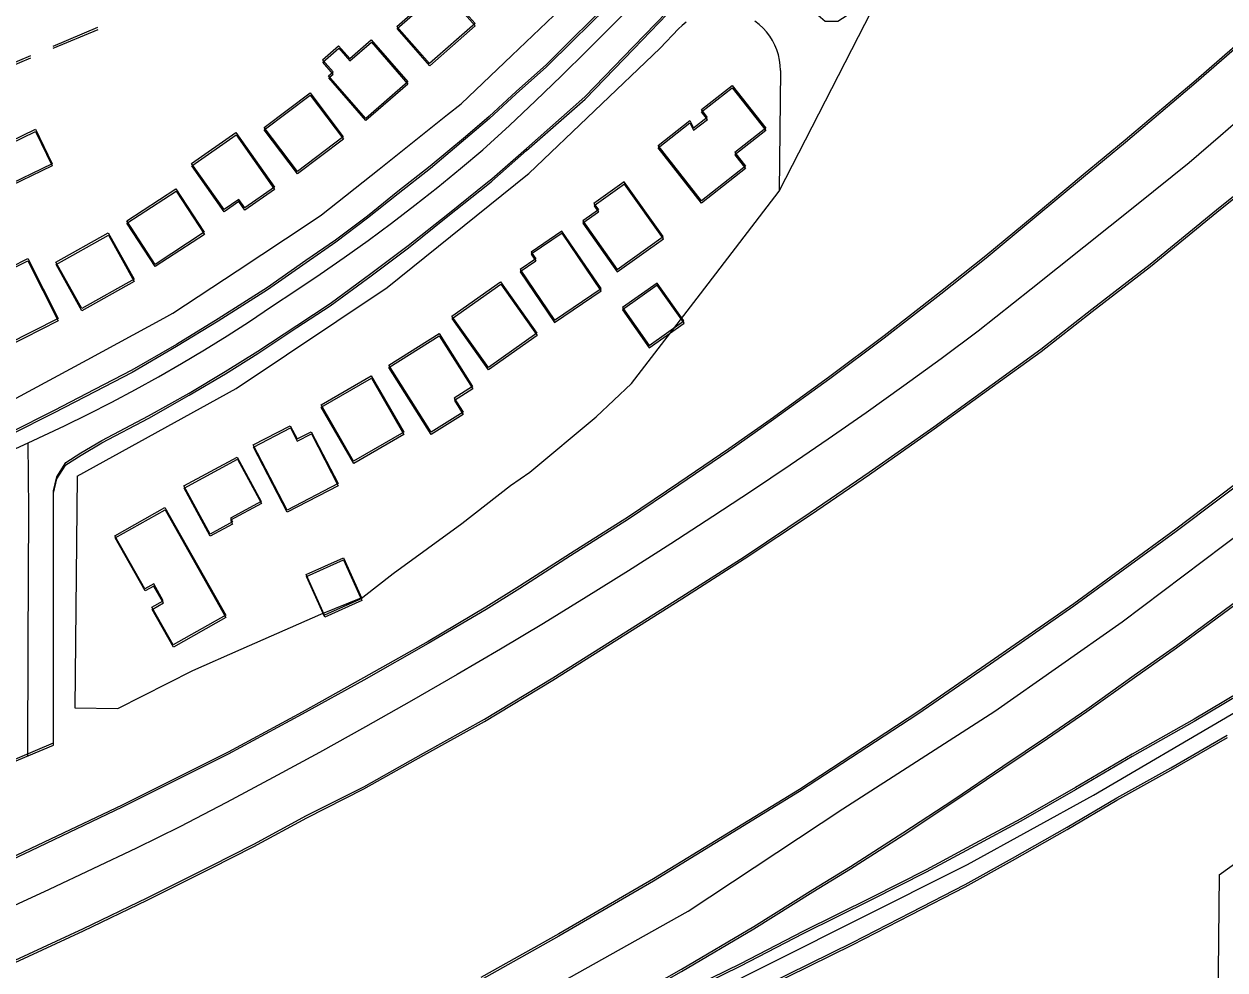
# Model space of a CAD drawing. Extents: x -25029 to 2274964, y -81170 to 687028.
# Drawn here: x 7512 to 8130, y -66081 to -65594 of the extents above; entities that cross this region are included whole.
import ezdxf

# ---------------------------------------------------------------- set-up
doc = ezdxf.new("R2010")
doc.units = 0
for name, color, linetype in [('81911BEA - RW_X_Fee_RW', 7, 'Continuous'), ('BLDG', 7, 'Continuous'), ('GE_X_CL_2000', 7, 'Continuous'), ('INTERSTATE', 7, 'Continuous'), ('RECREATION', 7, 'Continuous'), ('ROAD', 7, 'Continuous')]:
    doc.layers.add(name, color=color, linetype=linetype)

msp = doc.modelspace()

# ---------------------------------------------------------------- linework, layer by layer
at = {"layer": '81911BEA - RW_X_Fee_RW'}
for p, q in [((7900.58, -65680.3), (7951.56, -65580.62)), ((7848.71, -65596.72), (7839.31, -65606.54)), ((7901.2, -65618.11), (7900.58, -65680.3)), ((7860.05, -65733.08), (7900.58, -65680.3)), ((7824.58, -65779.27), (7860.05, -65733.08)), ((7806.44, -65796.48), (7824.58, -65779.27)), ((7772.25, -65824.94), (7806.44, -65796.48)), ((7762.23, -65831.81), (7772.25, -65824.94)), ((7539.08, -65827.11), (7537.89, -65946.41)), ((7737.17, -65851.47), (7762.23, -65831.81)), ((7701.92, -65877.11), (7737.17, -65851.47)), ((7686.17, -65889.39), (7701.92, -65877.11)), ((7664.62, -65898.16), (7686.17, -65889.39)), ((7623.65, -65916.23), (7664.62, -65898.16)), ((7598.76, -65927.15), (7623.65, -65916.23)), ((7560.11, -65946.64), (7598.76, -65927.15)), ((7537.89, -65946.41), (7560.11, -65946.64))]:
    msp.add_line(p, q, dxfattribs=at)
for points in [[(7507.73, -65786.8), (7544.27, -65767.04), (7583.83, -65745.65), (7588.47, -65743.14), (7621.6, -65721.23), (7659.12, -65696.42), (7665.03, -65692.51), (7694.65, -65668.89), (7729.81, -65640.85), (7736.8, -65635.28), (7762.89, -65610.4), (7795.43, -65579.36), (7799.05, -65575.9), (7803.21, -65571.94)], [(7852.76, -65593.17), (7850.66, -65594.86), (7848.71, -65596.72)], [(7901.2, -65618.11), (7901.11, -65615.41), (7900.78, -65612.74), (7900.21, -65610.11), (7899.42, -65607.53), (7898.4, -65605.04), (7897.16, -65602.64), (7895.72, -65600.37), (7894.08, -65598.23), (7892.26, -65596.24), (7890.27, -65594.42), (7888.13, -65592.78)], [(7539.08, -65827.11), (7621, -65781.9), (7698.73, -65729.81), (7771.07, -65671.7), (7771.68, -65671.21), (7839.31, -65606.54)], [(8127.04, -66032.4), (8195.58, -65983.08), (8264.12, -65933.76)], [(8127.04, -66032.4), (8126.54, -66082.39), (8126.04, -66132.39)]]:
    msp.add_lwpolyline(points, dxfattribs=at)
at = {"layer": 'BLDG'}
for points in [[(7743.99, -65593.96), (7720.61, -65614.54), (7703.76, -65595.39), (7727.15, -65574.81)], [(7744.09, -65595.12), (7720.7, -65615.7), (7703.86, -65596.55), (7727.25, -65575.97)], [(7687.72, -65642.79), (7668.6, -65620.8), (7670.89, -65618.81), (7665.5, -65612.61), (7673.77, -65605.41), (7679.52, -65612), (7690.57, -65602.38), (7709.36, -65623.96)], [(7687.81, -65643.94), (7668.69, -65621.95), (7670.98, -65619.96), (7665.59, -65613.76), (7673.87, -65606.56), (7679.61, -65613.15), (7690.67, -65603.53), (7709.45, -65625.12)], [(7854.58, -65643.94), (7856.47, -65647.69), (7863.59, -65642.09), (7860.58, -65638.26), (7876.34, -65625.86), (7893.65, -65647.87), (7877.71, -65660.4), (7883.18, -65667.35), (7860.54, -65685.17), (7838.22, -65656.81)], [(7854.67, -65645.11), (7856.56, -65648.87), (7863.68, -65643.27), (7860.67, -65639.44), (7876.43, -65627.04), (7893.74, -65649.05), (7877.8, -65661.58), (7883.27, -65668.53), (7860.63, -65686.35), (7838.31, -65657.98)], [(7676.17, -65652.25), (7652.52, -65670.15), (7635.4, -65647.52), (7659.05, -65629.62)], [(7676.26, -65653.4), (7652.61, -65671.3), (7635.49, -65648.67), (7659.14, -65630.77)], [(7491.37, -65661.06), (7517.65, -65648.31), (7526.27, -65666.09), (7500, -65678.84)], [(7491.46, -65662.19), (7517.74, -65649.44), (7526.36, -65667.22), (7500.09, -65679.97)], [(7625.42, -65688.92), (7622.31, -65684.49), (7614.78, -65689.78), (7598.1, -65666.06), (7620.93, -65650.01), (7640.72, -65678.16)], [(7625.51, -65690.07), (7622.4, -65685.64), (7614.87, -65690.93), (7598.19, -65667.2), (7621.02, -65651.16), (7640.81, -65679.31)], [(7805.17, -65686.56), (7807.5, -65689.83), (7799.42, -65695.57), (7817.18, -65720.56), (7840.94, -65703.68), (7820.85, -65675.42)], [(7805.26, -65687.73), (7807.59, -65691), (7799.5, -65696.74), (7817.26, -65721.73), (7841.02, -65704.85), (7820.94, -65676.59)], [(7564.71, -65695.61), (7590.02, -65679.08), (7604.62, -65701.43), (7579.3, -65717.96)], [(7564.79, -65696.75), (7590.11, -65680.22), (7604.7, -65702.57), (7579.38, -65719.1)], [(7772.87, -65711.61), (7775.3, -65715.16), (7767.22, -65720.66), (7784.91, -65746.65), (7808.88, -65730.35), (7788.77, -65700.79)], [(7555.18, -65701.76), (7568.49, -65725.64), (7541.53, -65740.68), (7528.22, -65716.8)], [(7555.26, -65702.9), (7568.57, -65726.78), (7541.61, -65741.82), (7528.3, -65717.94)], [(7772.95, -65712.77), (7775.38, -65716.33), (7767.3, -65721.82), (7784.99, -65747.82), (7808.96, -65731.52), (7788.85, -65701.96)], [(7513.68, -65714.98), (7529.33, -65745.92), (7503, -65759.25), (7487.34, -65728.3)], [(7513.76, -65716.11), (7529.41, -65747.06), (7503.08, -65760.38), (7487.42, -65729.43)], [(7757.13, -65726.94), (7775.88, -65753.35), (7750.87, -65771.12), (7732.11, -65744.69)], [(7757.21, -65728.1), (7775.96, -65754.52), (7750.95, -65772.28), (7732.19, -65745.85)], [(7819.84, -65740.23), (7833.64, -65759.77), (7851.54, -65747.11), (7837.74, -65727.58)], [(7819.92, -65741.4), (7833.72, -65760.94), (7851.62, -65748.28), (7837.82, -65728.75)], [(7742.78, -65780.87), (7733.33, -65786.83), (7737.88, -65794.04), (7721.4, -65804.44), (7699.58, -65769.89), (7725.5, -65753.52)], [(7742.85, -65782.03), (7733.4, -65787.99), (7737.95, -65795.2), (7721.47, -65805.6), (7699.66, -65771.05), (7725.58, -65754.68)], [(7707.35, -65804.41), (7681.49, -65819.33), (7664.73, -65790.27), (7690.58, -65775.36)], [(7707.42, -65805.57), (7681.56, -65820.48), (7664.8, -65791.42), (7690.66, -65776.51)], [(7648.89, -65801.05), (7652.44, -65807.88), (7659.67, -65804.13), (7673.53, -65830.83), (7647.25, -65844.47), (7629.84, -65810.93)], [(7648.96, -65802.2), (7652.51, -65809.03), (7659.74, -65805.28), (7673.6, -65831.98), (7647.32, -65845.62), (7629.91, -65812.08)], [(7633.93, -65840.04), (7618.05, -65848.61), (7619.13, -65850.62), (7607.58, -65856.87), (7594.16, -65832), (7621.59, -65817.19)], [(7634, -65841.19), (7618.12, -65849.76), (7619.2, -65851.77), (7607.65, -65858.01), (7594.23, -65833.14), (7621.66, -65818.34)], [(7584.32, -65843.22), (7615.66, -65898.71), (7588.64, -65913.98), (7577.65, -65894.52), (7583.5, -65891.22), (7578.56, -65882.48), (7574.04, -65885.02), (7558.63, -65857.73)], [(7584.39, -65844.36), (7615.72, -65899.86), (7588.7, -65915.12), (7577.71, -65895.66), (7583.56, -65892.36), (7578.62, -65883.62), (7574.1, -65886.16), (7558.69, -65858.87)], [(7676.27, -65869.02), (7685.7, -65889.97), (7666.55, -65898.59), (7657.12, -65877.64)], [(7676.33, -65870.17), (7685.76, -65891.12), (7666.61, -65899.74), (7657.18, -65878.79)]]:
    msp.add_lwpolyline(points, close=True, dxfattribs=at)
at = {"layer": 'GE_X_CL_2000'}
for points in [[(7569.87, -66209.46), (7667.77, -66185.96), (7702.77, -66171.9), (7732.19, -66157.8), (7797.98, -66126.28), (7862.11, -66094.97), (7939.78, -66056.04), (7997.49, -66027.11), (8062.45, -65991.27), (8133.22, -65949.8), (8218.68, -65898.96), (8305.41, -65845.77), (8402.13, -65784.04), (8505.92, -65715), (8615.66, -65642.4), (8704.07, -65583.26), (8773.9, -65535.4), (8851.93, -65480.93), (8952.68, -65410.78), (8954.26, -65409.66)], [(7513.89, -65809.87), (7532.58, -65801.12), (7544.87, -65795.1), (7557.06, -65788.88), (7569.13, -65782.45), (7581.11, -65775.82), (7592.96, -65768.99), (7604.7, -65761.96), (7616.31, -65754.73), (7627.8, -65747.31), (7639.16, -65739.7), (7651.78, -65731.47), (7664.29, -65723.06), (7676.66, -65714.44), (7688.91, -65705.65), (7701.01, -65696.67), (7712.99, -65687.51), (7724.83, -65678.17), (7736.54, -65668.65), (7748.1, -65658.95), (7761.7, -65646.39), (7775.17, -65633.69), (7788.51, -65620.84), (7801.73, -65607.87), (7814.83, -65594.76), (7827.79, -65581.52)], [(8139.67, -65641.47), (8127.76, -65651.67), (8111.75, -65665.73), (8084.59, -65687.4), (8057.42, -65709.06), (8030.24, -65730.71), (8003.07, -65752.34), (7983.95, -65766.54), (7964.7, -65780.55), (7945.32, -65794.38), (7925.8, -65808.01), (7906.16, -65821.45), (7886.37, -65834.71), (7866.47, -65847.77), (7844.84, -65861.84), (7823.08, -65875.72), (7801.19, -65889.4), (7779.18, -65902.88), (7757.05, -65916.15), (7734.79, -65929.23), (7711.3, -65942.82), (7687.68, -65956.2), (7663.94, -65969.37), (7640.08, -65982.33), (7616.12, -65995.08), (7592.04, -66007.61), (7569.71, -66018.58), (7547.28, -66029.36), (7524.76, -66039.95), (7502.15, -66050.35)], [(6939.43, -65949.01), (6967.98, -65944.07), (7063.63, -65928.21), (7180.76, -65908.43), (7259.48, -65895.66), (7342.11, -65876.49), (7369.64, -65867.96), (7386.71, -65862.05), (7403.7, -65855.93), (7420.61, -65849.58), (7437.44, -65843.01), (7454.17, -65836.22), (7470.82, -65829.23), (7487.37, -65822.01), (7513.89, -65809.87)], [(7513.83, -65970.91), (7513.87, -65914.11), (7514.31, -65844.17), (7513.89, -65809.87)], [(7569.87, -66209.46), (7652.95, -66159.09), (7703.62, -66132.96), (7774.99, -66095.26), (7853.77, -66051.17), (7933.38, -65998.42), (8011.54, -65948.15), (8077.13, -65902), (8140.04, -65854.6)]]:
    msp.add_lwpolyline(points, dxfattribs=at)
at = {"layer": 'INTERSTATE'}
for points in [[(9120.14, -65088.27), (9059.26, -65134.53), (8987.96, -65188.42), (8916.8, -65242.38), (8834.08, -65305.26), (8748.73, -65368.57), (8666.45, -65430.71), (8605.45, -65476.82), (8542.47, -65524.64), (8464.33, -65583.53), (8401.79, -65631.24), (8346.06, -65672.89), (8299.71, -65708.56), (8253.31, -65743.42), (8196.96, -65785.48), (8150.5, -65819.91), (8104.85, -65854.41), (8052.21, -65892.84), (8009.29, -65922.69), (7971.97, -65948.5), (7911, -65988.34), (7835.87, -66034.42), (7787.08, -66062.8), (7747.04, -66085.26)], [(9120.3, -65089.6), (9059.41, -65135.85), (8988.11, -65189.73), (8916.94, -65243.68), (8834.21, -65306.55), (8748.85, -65369.85), (8666.57, -65431.98), (8605.56, -65478.09), (8542.58, -65525.9), (8464.43, -65584.78), (8401.88, -65632.48), (8346.15, -65674.12), (8299.79, -65709.79), (8253.39, -65744.64), (8197.03, -65786.7), (8150.57, -65821.12), (8104.92, -65855.62), (8052.27, -65894.04), (8009.35, -65923.88), (7972.02, -65949.69), (7911.05, -65989.52), (7835.91, -66035.59), (7787.12, -66063.97), (7747.08, -66086.42)], [(8160.78, -65583.36), (8115.2, -65623.15), (8078.73, -65653.97), (8057.17, -65671.91), (8031.85, -65692.92), (8006.99, -65713.52), (7983.67, -65732.16), (7954.57, -65754.82), (7926.59, -65775.65), (7897.66, -65796.76), (7874.59, -65812.97), (7848.92, -65830.5), (7822.95, -65847.95), (7793.15, -65866.92), (7766.95, -65883.68), (7749.62, -65894.54)], [(8160.88, -65584.57), (8115.29, -65624.36), (8078.82, -65655.17), (8057.26, -65673.11), (8031.94, -65694.12), (8007.07, -65714.71), (7983.75, -65733.35), (7954.65, -65756.01), (7926.66, -65776.83), (7897.73, -65797.94), (7874.66, -65814.15), (7848.99, -65831.67), (7823.02, -65849.12), (7793.21, -65868.09), (7767.01, -65884.84), (7749.68, -65895.7)], [(7748.84, -65952.18), (7783.97, -65930.93), (7817, -65910.11), (7850.48, -65889), (7882.51, -65868.52), (7916.57, -65845.8), (7946.99, -65824.97), (7980.27, -65801.55), (8010.22, -65779.78), (8035.33, -65761.62), (8061.63, -65741), (8091.61, -65717.8), (8125.81, -65689.91), (8155.18, -65666.26)], [(7748.89, -65953.34), (7784.03, -65932.1), (7817.06, -65911.28), (7850.54, -65890.17), (7882.57, -65869.7), (7916.64, -65846.98), (7947.06, -65826.16), (7980.34, -65802.74), (8010.29, -65780.97), (8035.41, -65762.82), (8061.71, -65742.2), (8091.69, -65719), (8125.9, -65691.12), (8155.27, -65667.47)], [(7746.31, -66139.45), (7800.96, -66109.03), (7850.23, -66080.98), (7887.47, -66058.95), (7917.84, -66039.94), (7937.25, -66028.04), (7964.33, -66010.68), (7990.43, -65993.49), (8015.7, -65976.46), (8038.7, -65960.91), (8058.98, -65946.99), (8083.39, -65929.5), (8105.07, -65914.3), (8139.02, -65889.21)], [(7746.34, -66140.61), (7800.99, -66110.2), (7850.27, -66082.15), (7887.51, -66060.13), (7917.88, -66041.12), (7937.29, -66029.23), (7964.38, -66011.87), (7990.48, -65994.68), (8015.75, -65977.65), (8038.75, -65962.11), (8059.03, -65948.19), (8083.45, -65930.7), (8105.13, -65915.51), (8139.08, -65890.42)], [(7749.62, -65894.54), (7719.86, -65912.15), (7686.61, -65930.9), (7654.99, -65948.54), (7616.82, -65969.12), (7562.25, -65996.45), (7515.29, -66018.84), (7475.07, -66037.79)], [(7749.68, -65895.7), (7719.92, -65913.31), (7686.67, -65932.05), (7655.04, -65949.69), (7616.87, -65970.27), (7562.3, -65997.59), (7515.34, -66019.97), (7475.11, -66038.92)], [(8153.63, -65928.75), (8114.25, -65952.14), (8082.28, -65970.31), (8053.15, -65987.37), (8024.97, -66003.45), (8001.36, -66016.3), (7976.18, -66029.79), (7948.05, -66044.13), (7912.8, -66061.6), (7880.68, -66078.2), (7843.17, -66096.61), (7807.43, -66114.3), (7768.72, -66132.93), (7746.24, -66144.68)], [(8153.69, -65929.96), (8114.3, -65953.35), (8082.33, -65971.51), (8053.2, -65988.57), (8025.02, -66004.65), (8001.41, -66017.49), (7976.22, -66030.98), (7948.09, -66045.32), (7912.84, -66062.78), (7880.72, -66079.38), (7843.21, -66097.78), (7807.46, -66115.47), (7768.75, -66134.09), (7746.27, -66145.84)], [(7507.18, -66076.38), (7542.45, -66060.09), (7575.18, -66044.25), (7608.17, -66027.73), (7630.13, -66016.55), (7657.31, -66001.9), (7686.78, -65987), (7717.52, -65969.64), (7748.84, -65952.18)], [(7507.22, -66077.51), (7542.49, -66061.23), (7575.22, -66045.39), (7608.21, -66028.87), (7630.18, -66017.7), (7657.36, -66003.05), (7686.83, -65988.15), (7717.57, -65970.8), (7748.89, -65953.34)], [(7746, -66162.02), (7779.11, -66145.51), (7823.99, -66123.94), (7867.93, -66102.22), (7905.26, -66083.5), (7938.37, -66067.16), (7968.39, -66051.81), (7996.28, -66037.4), (8020.72, -66023.82), (8048.89, -66007.86), (8074.43, -65992.65), (8102.15, -65977.23), (8131.28, -65960.48)], [(7746.03, -66163.18), (7779.14, -66146.68), (7824.02, -66125.11), (7867.97, -66103.4), (7905.3, -66084.68), (7938.41, -66068.35), (7968.43, -66053), (7996.32, -66038.59), (8020.76, -66025.02), (8048.94, -66009.06), (8074.48, -65993.85), (8102.2, -65978.44), (8131.33, -65961.69)]]:
    msp.add_lwpolyline(points, dxfattribs=at)
at = {"layer": 'RECREATION'}
for p, q in [((7549.63, -65596.01), (7526.59, -65605.72)), ((7549.73, -65597.15), (7526.69, -65606.85)), ((7515.07, -65610.57), (7492.04, -65620.27)), ((7515.17, -65611.7), (7492.13, -65621.4))]:
    msp.add_line(p, q, dxfattribs=at)
at = {"layer": 'ROAD'}
for points in [[(7752.59, -65673.89), (7770.47, -65658.23), (7800.54, -65631.73), (7825.6, -65605.79), (7842.8, -65587.99), (7855.16, -65574.48), (7866.4, -65561.19), (7874.27, -65555.17), (7883.8, -65552.8), (7893.44, -65553.05), (7903.07, -65556.16), (7908.3, -65560.96), (7913.12, -65567.38), (7915.71, -65575.54), (7916.86, -65581.6), (7919.42, -65588.52), (7924.23, -65592.75), (7930.77, -65592.73), (7937.98, -65588.05), (7940.5, -65582.01), (7940.98, -65534.28), (7943.03, -65373.84), (7942.59, -65318)], [(7811.17, -65584.96), (7794.4, -65601.51), (7780.75, -65615.05), (7765.12, -65628.98), (7751.3, -65641.75), (7739.05, -65652.21), (7720.98, -65667.41), (7704.3, -65680.49), (7688.58, -65693.09), (7672.24, -65705.41), (7656.95, -65715.99), (7637.07, -65729.93), (7611.69, -65746.02), (7590.25, -65759.17), (7567.35, -65772.47), (7548.15, -65782.44), (7527.28, -65793.26), (7504.81, -65804.61)], [(7811.27, -65586.13), (7794.5, -65602.68), (7780.84, -65616.22), (7765.21, -65630.14), (7751.39, -65642.91), (7739.14, -65653.37), (7721.07, -65668.57), (7704.39, -65681.65), (7688.67, -65694.24), (7672.32, -65706.56), (7657.03, -65717.14), (7637.15, -65731.08), (7611.77, -65747.17), (7590.33, -65760.31), (7567.43, -65773.61), (7548.22, -65783.58), (7527.35, -65794.39), (7504.88, -65805.74)], [(7752.68, -65675.05), (7770.56, -65659.39), (7800.63, -65632.9), (7825.7, -65606.96), (7842.9, -65589.16)], [(7501.57, -65975.14), (7526.94, -65964.44), (7526.93, -65857.33), (7526.92, -65834.64), (7528.7, -65827.32), (7533.32, -65820.03), (7541.11, -65815.09), (7551.86, -65808.71), (7575.95, -65796.01), (7596.78, -65784.25), (7615.37, -65773.11), (7632.12, -65762.64), (7652.17, -65749.39), (7669.38, -65738.11), (7690.37, -65722.73), (7709.62, -65708.32), (7729.99, -65692.04), (7750.5, -65675.7), (7752.59, -65673.89)], [(7501.62, -65976.27), (7526.99, -65965.57), (7526.99, -65858.46), (7526.99, -65835.77), (7528.77, -65828.46), (7533.39, -65821.17), (7541.18, -65816.23), (7551.93, -65809.85), (7576.02, -65797.15), (7596.85, -65785.39), (7615.45, -65774.26), (7632.2, -65763.79), (7652.25, -65750.54), (7669.46, -65739.26), (7690.45, -65723.88), (7709.7, -65709.48), (7730.08, -65693.2), (7750.59, -65676.86), (7752.68, -65675.05)]]:
    msp.add_lwpolyline(points, dxfattribs=at)

doc.saveas('drawing.dxf')
